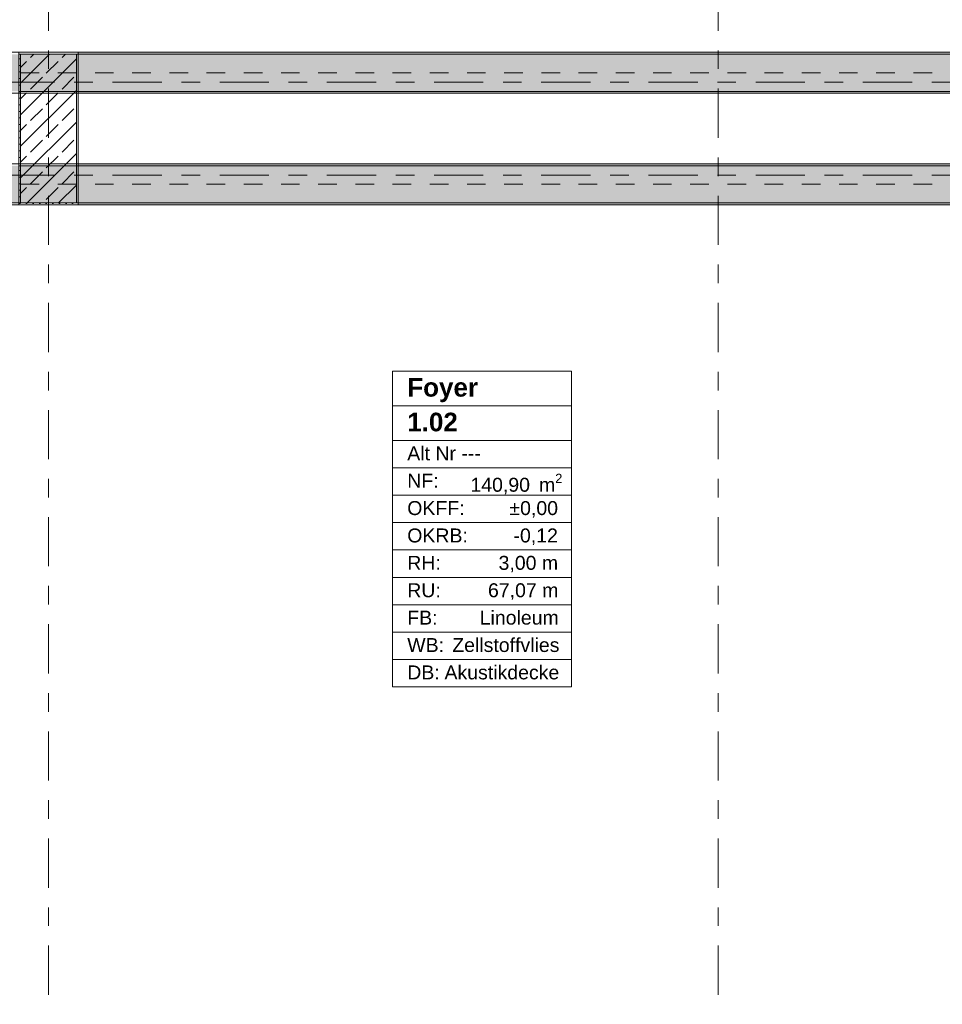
# Model space of a CAD drawing. Header units: metres. Extents: x -3.6 to 84.5, y -11 to 16.8.
# Tile 434 of 656: x 54.4 to 59.3, y 0.9 to 6.2. Entities that reach past the tile are written whole.
import ezdxf

# ---------------------------------------------------------------- set-up
doc = ezdxf.new("R2010")
doc.units = ezdxf.units.M
doc.header["$MEASUREMENT"] = 0
doc.linetypes.add('Achse', pattern=[0.2, 0.1, -0.05, 0, -0.05])
doc.linetypes.add('Strichlinie doppelt', pattern=[0.546806, 0.264583, -0.105833, 0.070556, -0.105833])
for name, color, linetype in [('401 - Zone.Raum_ Raumbegrenzung_ Whg.', 7, 'Continuous'), ('451 - Universal.Achsen Raster', 7, 'Continuous'), ('607 - Struktur.Stütze', 7, 'Continuous'), ('608 - Struktur.Träger', 7, 'Continuous')]:
    doc.layers.add(name, color=color, linetype=linetype)
doc.styles.add('ERSTELLTER_STIL_1', font='txt')
doc.styles.add('ERSTELLTER_STIL_2', font='txt')
pattern_1 = [(45, (0, 0), (-0.08485281, 0.08485281), []), (45, (-0.04243, 0.04243), (-0.08485281, 0.08485281), [0.09, -0.03])]
pattern_2 = [(45, (0, 0), (-0.01767767, 0.01767767), [0, -0.025])]

msp = doc.modelspace()

# ---------------------------------------------------------------- hatches: boundary and pattern name
at = {"layer": '607 - Struktur.Stütze', "linetype": 'Continuous', "lineweight": 0, "true_color": 0x000000}
h = msp.add_hatch(dxfattribs=at)
h.set_pattern_fill('Gips_0001', color=18, style=0, pattern_type=2)
h.set_pattern_definition(pattern_2)
h.paths.add_polyline_path([(54.37, 6.01), (54.37, 5.19), (54.69, 5.19), (54.69, 6.01)])
h.paths.add_polyline_path([(54.38, 5.2), (54.38, 6), (54.68, 6), (54.68, 5.2)], flags=0)
h = msp.add_hatch(dxfattribs=at)
h.set_pattern_fill('Beton__Stahlbeton_0001', color=18, style=0, pattern_type=2)
h.set_pattern_definition(pattern_1)
h.paths.add_polyline_path([(54.38, 5.2), (54.68, 5.2), (54.68, 6), (54.38, 6)])
at = {"layer": '608 - Struktur.Träger', "linetype": 'Continuous', "lineweight": 0, "true_color": 0x000000}
h = msp.add_hatch(dxfattribs=at)
h.set_pattern_fill('Beton__Stahlbeton_0001', color=18, style=0, pattern_type=2)
h.set_pattern_definition(pattern_1)
h.paths.add_polyline_path([(0.38, 5.8), (0.69, 5.8), (7.57, 5.8), (7.89, 5.8), (11.17, 5.8), (11.49, 5.8), (18.37, 5.8), (18.69, 5.8), (25.57, 5.8), (25.89, 5.8), (32.77, 5.8), (33.09, 5.8), (36.46, 5.8), (36.6, 5.8), (39.97, 5.8), (40.29, 5.8), (45.42, 5.8), (45.69, 5.8), (47.17, 5.8), (47.49, 5.8), (48.915, 5.8), (50.865, 5.8), (54.37, 5.8), (54.69, 5.8), (61.57, 5.8), (61.88, 5.8), (61.88, 6), (61.57, 6), (54.69, 6), (54.37, 6), (47.49, 6), (47.17, 6), (40.29, 6), (39.97, 6), (33.09, 6), (32.77, 6), (25.89, 6), (25.57, 6), (18.69, 6), (18.37, 6), (11.49, 6), (11.17, 6), (7.89, 6), (7.57, 6), (0.69, 6), (0.38, 6)])
h = msp.add_hatch(dxfattribs=at)
h.set_pattern_fill('Gips_0001', color=18, style=0, pattern_type=2)
h.set_pattern_definition(pattern_2)
h.paths.add_polyline_path([(61.57, 6.01), (54.69, 6.01), (54.69, 6), (61.57, 6)])
h = msp.add_hatch(dxfattribs=at)
h.set_pattern_fill('Gips_0001', color=18, style=0, pattern_type=2)
h.set_pattern_definition(pattern_2)
h.paths.add_polyline_path([(54.69, 5.8), (54.69, 5.79), (61.57, 5.79), (61.57, 5.8)])
h = msp.add_hatch(dxfattribs=at)
h.set_pattern_fill('Gips_0001', color=18, style=0, pattern_type=2)
h.set_pattern_definition(pattern_2)
h.paths.add_polyline_path([(54.69, 5.41), (54.69, 5.4), (61.57, 5.4), (61.57, 5.41)])
h = msp.add_hatch(dxfattribs=at)
h.set_pattern_fill('Beton__Stahlbeton_0001', color=18, style=0, pattern_type=2)
h.set_pattern_definition(pattern_1)
h.paths.add_polyline_path([(0.69, 5.4), (0.38, 5.4), (0.38, 5.2), (0.69, 5.2), (7.57, 5.2), (7.89, 5.2), (11.17, 5.2), (11.49, 5.2), (18.37, 5.2), (18.69, 5.2), (25.57, 5.2), (25.89, 5.2), (29.17, 5.2), (29.49, 5.2), (32.77, 5.2), (33.09, 5.2), (36.46, 5.2), (36.6, 5.2), (39.97, 5.2), (40.29, 5.2), (45.42, 5.2), (47.49, 5.2), (54.37, 5.2), (54.69, 5.2), (61.57, 5.2), (61.88, 5.2), (61.88, 5.4), (61.57, 5.4), (54.69, 5.4), (54.37, 5.4), (47.49, 5.4), (47.17, 5.4), (45.69, 5.4), (45.42, 5.4), (40.29, 5.4), (39.97, 5.4), (36.6, 5.4), (36.46, 5.4), (33.09, 5.4), (32.77, 5.4), (29.49, 5.4), (29.17, 5.4), (25.89, 5.4), (25.57, 5.4), (18.69, 5.4), (18.37, 5.4), (11.49, 5.4), (11.17, 5.4), (7.89, 5.4), (7.57, 5.4)])
h = msp.add_hatch(dxfattribs=at)
h.set_pattern_fill('Gips_0001', color=18, style=0, pattern_type=2)
h.set_pattern_definition(pattern_2)
h.paths.add_polyline_path([(54.69, 5.2), (54.69, 5.19), (61.57, 5.19), (61.57, 5.2)])

# ---------------------------------------------------------------- linework, layer by layer
at = {"layer": '401 - Zone.Raum_ Raumbegrenzung_ Whg.', "color": 7, "linetype": 'Continuous', "lineweight": 9}
for p, q in [((57.3421, 4.2955), (56.3799, 4.2955)), ((56.3799, 4.2955), (56.3799, 2.5964)), ((56.3799, 4.2955), (57.3421, 4.2955)), ((56.3799, 4.1089), (56.3799, 4.2955)), ((57.3421, 2.5964), (57.3421, 4.2955)), ((57.3421, 4.2955), (57.3421, 4.1089)), ((57.3421, 4.1089), (56.3799, 4.1089)), ((56.3799, 4.1089), (57.3421, 4.1089)), ((56.3799, 3.9223), (56.3799, 4.1089)), ((57.3421, 4.1089), (57.3421, 3.9223)), ((57.3421, 3.9223), (56.3799, 3.9223)), ((56.3799, 3.9223), (57.3421, 3.9223)), ((56.3799, 3.775), (56.3799, 3.9223)), ((57.3421, 3.9223), (57.3421, 3.775)), ((57.3421, 3.775), (56.3799, 3.775)), ((56.3799, 3.775), (57.3421, 3.775)), ((56.3799, 3.6277), (56.3799, 3.775)), ((57.3421, 3.775), (57.3421, 3.6277)), ((57.3421, 3.6277), (56.3799, 3.6277)), ((56.3799, 3.6277), (57.3421, 3.6277)), ((56.3799, 3.4804), (56.3799, 3.6277)), ((57.3421, 3.6277), (57.3421, 3.4804)), ((57.3421, 3.4804), (56.3799, 3.4804)), ((56.3799, 3.4804), (57.3421, 3.4804)), ((56.3799, 3.333), (56.3799, 3.4804)), ((57.3421, 3.4804), (57.3421, 3.333)), ((57.3421, 3.333), (56.3799, 3.333)), ((56.3799, 3.333), (57.3421, 3.333)), ((56.3799, 3.1857), (56.3799, 3.333)), ((57.3421, 3.333), (57.3421, 3.1857)), ((57.3421, 3.1857), (56.3799, 3.1857)), ((56.3799, 3.1857), (57.3421, 3.1857)), ((56.3799, 3.0384), (56.3799, 3.1857)), ((57.3421, 3.1857), (57.3421, 3.0384)), ((57.3421, 3.0384), (56.3799, 3.0384)), ((56.3799, 3.0384), (57.3421, 3.0384)), ((56.3799, 2.8911), (56.3799, 3.0384)), ((57.3421, 3.0384), (57.3421, 2.8911)), ((57.3421, 2.8911), (56.3799, 2.8911)), ((56.3799, 2.8911), (57.3421, 2.8911)), ((56.3799, 2.7437), (56.3799, 2.8911)), ((57.3421, 2.8911), (57.3421, 2.7437)), ((57.3421, 2.7437), (56.3799, 2.7437)), ((56.3799, 2.7437), (57.3421, 2.7437)), ((56.3799, 2.5964), (56.3799, 2.7437)), ((57.3421, 2.7437), (57.3421, 2.5964)), ((56.3799, 2.5964), (57.3421, 2.5964)), ((57.3421, 2.5964), (56.3799, 2.5964))]:
    msp.add_line(p, q, dxfattribs=at)
at = {"layer": '451 - Universal.Achsen Raster', "color": 160, "linetype": 'Strichlinie doppelt', "lineweight": 9, "true_color": 0x3232ff}
for p, q in [((54.53, -10.585), (54.53, 16.355)), ((58.13, -10.585), (58.13, 16.355)), ((64.935, 5.85), (-3.175, 5.85)), ((64.935, 5.35), (-3.175, 5.35))]:
    msp.add_line(p, q, dxfattribs=at)
at = {"layer": '607 - Struktur.Stütze', "color": 7, "linetype": 'Continuous', "lineweight": 5, "flags": 128}
msp.add_lwpolyline([(54.37, 6.01), (54.37, 5.19), (54.69, 5.19), (54.69, 6.01)], close=True, dxfattribs=at)
at = {"layer": '607 - Struktur.Stütze', "color": 7, "linetype": 'Continuous', "lineweight": 13, "flags": 128}
msp.add_lwpolyline([(54.38, 5.2), (54.68, 5.2), (54.68, 6), (54.38, 6)], close=True, dxfattribs=at)
at = {"layer": '608 - Struktur.Träger', "color": 7, "linetype": 'Continuous', "lineweight": 13}
for p, q in [((0.38, 6.01), (61.88, 6.01)), ((54.69, 6), (54.37, 6)), ((61.57, 6), (54.69, 6)), ((0.38, 5.79), (61.88, 5.79)), ((0.38, 5.41), (61.88, 5.41)), ((54.69, 5.4), (54.37, 5.4)), ((61.57, 5.4), (54.69, 5.4)), ((0.38, 5.19), (61.88, 5.19))]:
    msp.add_line(p, q, dxfattribs=at)
at = {"layer": '608 - Struktur.Träger', "color": 7, "linetype": 'Continuous', "lineweight": 5}
for p, q in [((54.69, 6.01), (54.69, 6)), ((61.57, 6.01), (54.69, 6.01)), ((54.69, 5.8), (54.69, 5.79)), ((61.57, 5.79), (54.69, 5.79)), ((54.69, 5.41), (54.69, 5.4)), ((61.57, 5.41), (54.69, 5.41)), ((54.69, 5.2), (54.69, 5.19)), ((61.57, 5.19), (54.69, 5.19))]:
    msp.add_line(p, q, dxfattribs=at)
at = {"layer": '608 - Struktur.Träger', "color": 7, "linetype": 'Achse', "lineweight": 9}
for p, q in [((0.38, 5.9), (61.88, 5.9)), ((0.38, 5.3), (61.88, 5.3))]:
    msp.add_line(p, q, dxfattribs=at)
at = {"layer": '608 - Struktur.Träger', "color": 7, "linetype": 'Continuous', "lineweight": 13, "flags": 128}
for points in [[(61.88, 5.8), (61.57, 5.8), (54.69, 5.8), (54.37, 5.8)], [(61.88, 5.2), (61.57, 5.2), (54.69, 5.2), (54.37, 5.2), (47.49, 5.2), (45.42, 5.2), (40.29, 5.2), (39.97, 5.2), (36.6, 5.2), (36.46, 5.2), (33.09, 5.2), (32.77, 5.2), (29.49, 5.2), (29.17, 5.2), (25.89, 5.2), (25.57, 5.2), (18.69, 5.2), (18.37, 5.2), (11.49, 5.2), (11.17, 5.2), (7.89, 5.2), (7.57, 5.2), (0.69, 5.2), (0.38, 5.2)]]:
    msp.add_lwpolyline(points, dxfattribs=at)

# ---------------------------------------------------------------- texts
at = {"layer": '401 - Zone.Raum_ Raumbegrenzung_ Whg.', "color": 7, "lineweight": 9, "attachment_point": 1}
for s, insert, char_height, style in [('\\A1;{\\pqj;\\pt0;\\fArial|b1|i0|c0|p38;Foyer}', (56.4585, 4.2579), 0.1, 'ERSTELLTER_STIL_1'), ('\\A1;{\\pqj;\\pt0;\\fArial|b1|i0|c0|p38;}', (57.2635, 4.2808), 0.1, 'ERSTELLTER_STIL_1'), ('\\A1;{\\pqj;\\pt0;\\fArial|b1|i0|c0|p38;}', (57.2635, 4.0942), 0.1, 'ERSTELLTER_STIL_1'), ('\\A1;{\\pql;\\pt0;\\fArial|b1|i0|c0|p38;1.02}', (56.4585, 4.0713), 0.1, 'ERSTELLTER_STIL_1'), ('\\A1;{\\pqj;\\pt0;\\fArial|b0|i0|c0|p38;Alt Nr ---}', (56.4585, 3.8904), 0.075, 'ERSTELLTER_STIL_2'), ('\\A1;{\\pqj;\\pt0;\\fArial|b0|i0|c0|p38;}', (57.2635, 3.9076), 0.075, 'ERSTELLTER_STIL_2'), ('\\A1;{\\pqj;\\pt0;\\fArial|b0|i0|c0|p38;NF: }', (56.4585, 3.7431), 0.075, 'ERSTELLTER_STIL_2'), ('\\A1;{\\pql;\\pt0,0.05;\\fArial|b0|i0|c0|p38;140,90\\fArial|b0|i0|c0|p38;\\A1{\\H.66x;\\S^  ;}\\fArial|b0|i0|c0|p38; m\\fArial|b0|i0|c0|p38;\\A1{\\H.66x;\\S2^  ;}}', (56.798, 3.7431), 0.075, 'ERSTELLTER_STIL_2'), ('\\A1;{\\pqj;\\pt0;\\fArial|b0|i0|c0|p38;±0,00}', (57.0077, 3.5958), 0.075, 'ERSTELLTER_STIL_2'), ('\\A1;{\\pqj;\\pt0;\\fArial|b0|i0|c0|p38;OKFF: }', (56.4585, 3.5958), 0.075, 'ERSTELLTER_STIL_2'), ('\\A1;{\\pqj;\\pt0;\\fArial|b0|i0|c0|p38;OKRB: }', (56.4585, 3.4485), 0.075, 'ERSTELLTER_STIL_2'), ('\\A1;{\\pqj;\\pt0;\\fArial|b0|i0|c0|p38;-0,12}', (57.0297, 3.4485), 0.075, 'ERSTELLTER_STIL_2'), ('\\A1;{\\pqj;\\pt0;\\fArial|b0|i0|c0|p38;RH: }', (56.4585, 3.3012), 0.075, 'ERSTELLTER_STIL_2'), ('\\A1;{\\pqj;\\pt0;\\fArial|b0|i0|c0|p38;3,00 m}', (56.9494, 3.3012), 0.075, 'ERSTELLTER_STIL_2'), ('\\A1;{\\pqj;\\pt0;\\fArial|b0|i0|c0|p38;RU: }', (56.4585, 3.1538), 0.075, 'ERSTELLTER_STIL_2'), ('\\A1;{\\pqj;\\pt0;\\fArial|b0|i0|c0|p38;67,07 m}', (56.8925, 3.1538), 0.075, 'ERSTELLTER_STIL_2'), ('\\A1;{\\pqj;\\pt0;\\fArial|b0|i0|c0|p38;FB: }', (56.4585, 3.0065), 0.075, 'ERSTELLTER_STIL_2'), ('\\A1;{\\pqj;\\pt0;\\fArial|b0|i0|c0|p38;Linoleum}', (56.8479, 3.0065), 0.075, 'ERSTELLTER_STIL_2'), ('\\A1;{\\pqj;\\pt0;\\fArial|b0|i0|c0|p38;Zellstoffvlies}', (56.7005, 2.8592), 0.075, 'ERSTELLTER_STIL_2'), ('\\A1;{\\pqj;\\pt0;\\fArial|b0|i0|c0|p38;WB: }', (56.4585, 2.8592), 0.075, 'ERSTELLTER_STIL_2'), ('\\A1;{\\pqj;\\pt0;\\fArial|b0|i0|c0|p38;DB: }', (56.4585, 2.7119), 0.075, 'ERSTELLTER_STIL_2'), ('\\A1;{\\pqj;\\pt0;\\fArial|b0|i0|c0|p38;Akustikdecke}', (56.6587, 2.7119), 0.075, 'ERSTELLTER_STIL_2')]:
    msp.add_mtext(s, dxfattribs=dict(at, insert=insert, char_height=char_height, style=style))

doc.saveas('drawing.dxf')
